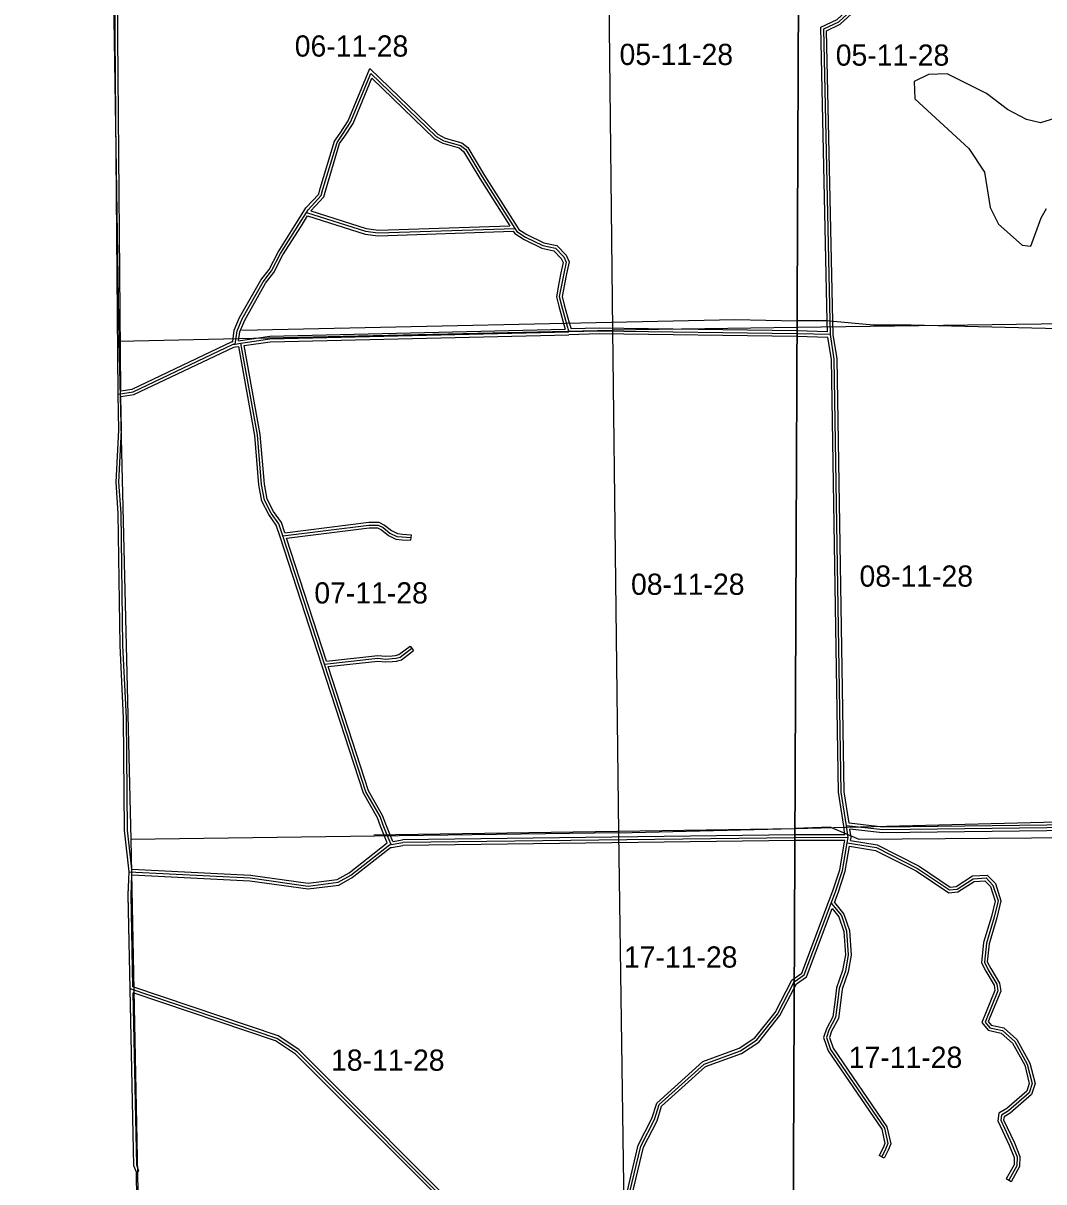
# Model space of a CAD drawing. Extents: x 457167 to 656239, y 1787309 to 1969297.
# Drawn here: x 489068 to 499897, y 1893199 to 1905490 of the extents above; entities that cross this region are included whole.
import ezdxf

# ---------------------------------------------------------------- set-up
doc = ezdxf.new("R2010")
doc.units = 0
for name, color, linetype in [('Level 1', 7, 'Continuous'), ('Level 10', 7, 'Continuous'), ('Level 2', 7, 'Continuous'), ('Level 31', 7, 'Continuous'), ('Level 32', 7, 'Continuous'), ('Level 5', 7, 'Continuous'), ('Level 63', 7, 'Continuous'), ('Level 7', 7, 'Continuous')]:
    doc.layers.add(name, color=color, linetype=linetype)

msp = doc.modelspace()

# ---------------------------------------------------------------- linework, layer by layer
at = {"layer": 'Level 1'}
for p, q in [((495265.193, 1907481.055), (495321.386, 1902233.138)), ((490004.376, 1907366.257), (490082.56, 1902118.226)), ((500127.012, 1902302.055), (497278.244, 1902261.2)), ((490082.56, 1902118.226), (495321.386, 1902233.138)), ((497278.245, 1902261.2), (495321.386, 1902233.138)), ((495321.386, 1902233.138), (495383.161, 1896901.07)), ((490082.56, 1902118.226), (490210.541, 1896831.879)), ((497255.468, 1896947.776), (500274.348, 1897023.086)), ((495383.161, 1896901.07), (490210.541, 1896831.879)), ((495383.161, 1896901.07), (497255.469, 1896947.776)), ((495383.161, 1896901.07), (495459.209, 1891625.008)), ((490210.541, 1896831.879), (490314.578, 1891555.671))]:
    msp.add_line(p, q, dxfattribs=at)
at = {"layer": 'Level 10'}
msp.add_lwpolyline([(490372.272, 1885683.713), (490281.141, 1892430.869), (490269.124, 1893301.89), (490244.122, 1893368.891), (490203.086, 1895244.934), (490183.066, 1896244.957), (490193.061, 1896486.963), (490145.052, 1896928.972), (490134.029, 1898121.001), (490096.013, 1898888.018), (490076.986, 1900289.05), (490053.98, 1900622.057), (490081.969, 1901172.071), (490074.961, 1901556.08), (490044.888, 1905351.168), (490043.886, 1905424.169), (490022.847, 1907445.216)], dxfattribs=at)
at = {"layer": 'Level 31'}
for p, q in [((490075.436, 1901555.9), (490044.443, 1905351.126)), ((494834.076, 1902301.788), (494858.181, 1902215.497)), ((497632.96, 1902186.413), (497629.768, 1902331.887)), ((491317.755, 1902086.731), (491337.446, 1902225.196)), ((497632.96, 1902186.413), (497277.966, 1902196.297)), ((491317.755, 1902086.731), (491379.473, 1902095.548)), ((492265.437, 1898689.642), (491823.143, 1900050.573)), ((492971.477, 1896776.258), (492930.263, 1896876.444)), ((497821.598, 1896850.474), (497805.28, 1896975.64)), ((492971.477, 1896776.258), (493095.266, 1896797.896)), ((497821.598, 1896850.474), (497255.043, 1896848.537)), ((497812.458, 1896795.238), (497821.598, 1896850.474)), ((490182.968, 1896244.995), (490192.636, 1896486.781)), ((490203.295, 1895244.496), (490182.968, 1896244.995))]:
    msp.add_line(p, q, dxfattribs=at)
for points in [[(490044.443, 1905351.126), (490043.817, 1905424.223), (490022.679, 1907444.781)], [(497629.768, 1902331.887), (497561.635, 1905429.406), (497720.588, 1905504), (498623.787, 1906334.361), (498842.111, 1906766.906), (499020.167, 1907524.728)], [(492072.982, 1903481.621), (492091.236, 1903511.359), (492231.784, 1903661.288), (492249.252, 1903729.215), (492398.962, 1904226.029), (492457.186, 1904308.321), (492542.336, 1904440.677), (492756.03, 1904957.938), (493451.213, 1904287.933), (493532.724, 1904243.936), (493708.311, 1904193.708), (493763.754, 1904149.826), (493938.922, 1903858.862), (494284.978, 1903313.686)], [(491337.446, 1902225.196), (491391.746, 1902353.324), (491614.14, 1902747.261), (491702.079, 1902861.785), (491798.596, 1903046.818), (491994.852, 1903355.78), (492072.982, 1903481.621)], [(492072.982, 1903481.621), (492701.906, 1903282.464), (492836.308, 1903264.778), (494284.978, 1903313.686)], [(494284.978, 1903313.686), (494306.448, 1903279.772), (494397.117, 1903220.828), (494581.129, 1903132.746), (494715.482, 1903103.431), (494803.151, 1903012.136), (494829.295, 1902956.383), (494803.018, 1902835.765), (494782.516, 1902727.123), (494756.161, 1902589.049), (494779.278, 1902494.762), (494834.076, 1902301.788)], [(491379.473, 1902095.548), (491687.112, 1902140), (494858.181, 1902215.497)], [(497277.967, 1902196.297), (497277.873, 1902196.3), (495180.278, 1902223.186), (494858.181, 1902215.497)], [(497805.28, 1896975.64), (497748.303, 1897334.08), (497673.821, 1901927.681), (497632.96, 1902186.413)], [(490075.436, 1901555.9), (490233.879, 1901580.281), (491294.85, 1902083.561), (491317.755, 1902086.731)], [(491823.143, 1900050.573), (491781.421, 1900178.037), (491699.899, 1900292.586), (491629.609, 1900430.723), (491597.591, 1900595.236), (491554.462, 1901121.634), (491379.473, 1902095.548)], [(490192.636, 1896486.781), (490144.692, 1896928.833), (490133.814, 1898120.936), (490095.913, 1898888.048), (490077.39, 1900288.923), (490054.085, 1900622.497), (490081.665, 1901172.217), (490075.436, 1901555.9)], [(491823.143, 1900050.573), (492737.125, 1900166.167), (492833.783, 1900166.467), (492886.128, 1900140.054), (492959.316, 1900081.183), (493032.289, 1900045.951), (493090.765, 1900039.875), (493181.356, 1900034.021)], [(492265.437, 1898689.642), (492832.321, 1898752.231), (492914.317, 1898743.505), (492984.295, 1898749.378), (493025.326, 1898752.471), (493069.256, 1898764.277), (493192.084, 1898858.286)], [(492930.263, 1896876.444), (492886.532, 1896982.823), (492854.5, 1897073.877), (492705.568, 1897335.273), (492265.437, 1898689.642)], [(500219.279, 1896956.304), (498188.576, 1896932.546), (497805.28, 1896975.64)], [(490192.636, 1896486.781), (491476.041, 1896422.137), (492092.543, 1896335.761), (492409.432, 1896376.176), (492543.312, 1896450.497), (492953.34, 1896773.429), (492971.477, 1896776.258)], [(497255.044, 1896848.537), (497254.953, 1896848.537), (493095.266, 1896797.896)], [(497641.197, 1896155.946), (497685.909, 1896275.758), (497761.913, 1896500.533), (497812.458, 1896795.238)], [(497812.458, 1896795.238), (498120.68, 1896744.101), (498558.55, 1896522.59), (498897.19, 1896295.322), (498976.085, 1896303.716), (499148.9, 1896414.259), (499283.76, 1896422.779), (499356.571, 1896346.104), (499411.51, 1896178.592), (499370.079, 1896006.033), (499287.51, 1895730.736), (499266.304, 1895528.636), (499306.976, 1895446.279), (499397.289, 1895296.436), (499408.758, 1895226.202), (499273.154, 1894892.582), (499322.83, 1894833.46), (499460.077, 1894803.787), (499588.38, 1894688.695), (499722.195, 1894447.756), (499774.116, 1894242.438), (499741.896, 1894142.934), (499521.981, 1893950.401), (499448.655, 1893906.71), (499439.516, 1893851.11), (499558.656, 1893598.596), (499614.055, 1893463.448), (499610.797, 1893369.64), (499525.554, 1893214.721)], [(497248.486, 1895319.111), (497353.653, 1895393.146), (497641.197, 1896155.946)], [(497641.197, 1896155.946), (497750.022, 1896024.564), (497804.969, 1895860.323), (497821.688, 1895605.332), (497792.012, 1895432.361), (497727.003, 1895250.814), (497712.18, 1895130.872), (497688.154, 1894940.422), (497617.631, 1894808.718), (497590.9, 1894729.557), (497634.562, 1894603.547), (498205.31, 1893768.349), (498242.772, 1893604.182), (498218.99, 1893545.736), (498177.936, 1893463.726)], [(495267.947, 1892677.676), (495503.096, 1893076.671), (495622.286, 1893576.174), (495765.339, 1893858.838), (495816.267, 1894017.17), (496293.538, 1894448.215), (496677.644, 1894588.019), (496853.041, 1894703.996), (497071.088, 1894977.978), (497248.4, 1895319.049), (497248.487, 1895319.111)], [(490269.016, 1893301.936), (490244.192, 1893368.596), (490203.295, 1895244.496)], [(494067.033, 1892583.271), (493900.372, 1892650.913), (491975.691, 1894577.294), (491759.767, 1894720.076), (490203.295, 1895244.496)]]:
    msp.add_lwpolyline(points, dxfattribs=at)
at = {"layer": 'Level 32'}
for p, q in [((490105.152, 1901590.826), (490074.442, 1905351.371)), ((494805.182, 1902293.716), (494818.911, 1902244.571)), ((494862.971, 1902309.858), (494880.796, 1902246.045)), ((497602.276, 1902217.279), (497599.775, 1902331.228)), ((497662.91, 1902189.093), (497659.761, 1902332.545)), ((491291.238, 1902113.347), (491308.297, 1902233.296)), ((491353.086, 1902122.084), (491366.598, 1902217.094)), ((497607.215, 1902157.116), (497277.837, 1902166.288)), ((491321.998, 1902057.032), (491355.066, 1902061.755)), ((491353.086, 1902122.084), (491375.231, 1902125.247)), ((492236.906, 1898680.369), (491794.612, 1900041.3)), ((492286.421, 1898722.141), (491862.884, 1900025.359)), ((493183.29, 1900063.958), (493179.421, 1900004.082)), ((493173.85, 1898882.109), (493210.318, 1898834.462)), ((492990.054, 1896809.96), (492958.008, 1896887.857)), ((497787.449, 1896880.356), (497255.171, 1896878.539)), ((497787.449, 1896880.357), (497775.586, 1896971.344)), ((497851.921, 1896849.951), (497839.98, 1896941.547)), ((492931.551, 1896794.457), (492902.519, 1896865.03)), ((492976.373, 1896746.657), (493098.051, 1896767.926)), ((492990.054, 1896809.96), (493092.483, 1896827.864)), ((497254.915, 1896818.534), (493098.051, 1896767.926)), ((497782.861, 1896800.136), (497786.206, 1896820.351)), ((497846.952, 1896819.926), (497851.921, 1896849.952)), ((490212.982, 1896244.698), (490221.402, 1896455.291)), ((490232.861, 1895266.191), (490212.982, 1896244.698)), ((498204.763, 1893450.296), (498151.11, 1893477.156)), ((490269.123, 1893301.976), (490297.131, 1893312.406)), ((499551.838, 1893200.258), (499499.27, 1893229.185))]:
    msp.add_line(p, q, dxfattribs=at)
for points in [[(490074.442, 1905351.383), (490073.816, 1905424.509), (490052.678, 1907445.094)], [(497599.775, 1902331.227), (497531.212, 1905448.269), (497703.674, 1905529.202), (498599.465, 1906352.753), (498813.722, 1906777.241), (498981.89, 1907492.976)], [(497659.76, 1902332.546), (497592.057, 1905410.542), (497737.502, 1905478.798), (498648.11, 1906315.971), (498870.5, 1906756.572), (499044.095, 1907495.401)], [(492047.414, 1903497.315), (492067.263, 1903529.652), (492204.643, 1903676.201), (492220.35, 1903737.281), (492371.649, 1904239.366), (492432.314, 1904325.109), (492515.641, 1904454.633), (492745.126, 1905010.113), (493469.076, 1904312.383), (493544.107, 1904271.884), (493722.271, 1904220.918), (493786.646, 1904169.969), (493964.441, 1903874.641), (494310.306, 1903329.763)], [(492120.016, 1903498.195), (492258.926, 1903646.375), (492278.155, 1903721.147), (492426.276, 1904212.691), (492482.058, 1904291.532), (492569.03, 1904426.721), (492766.934, 1904905.763), (493433.351, 1904263.483), (493521.341, 1904215.989), (493694.349, 1904166.498), (493740.862, 1904129.684), (493913.402, 1903843.084), (494231.536, 1903341.898)], [(491308.298, 1902233.296), (491364.787, 1902366.594), (491589.056, 1902763.853), (491676.69, 1902877.981), (491772.587, 1903061.826), (491969.446, 1903371.736), (492047.495, 1903497.445)], [(491366.597, 1902217.095), (491418.706, 1902340.054), (491639.224, 1902730.668), (491727.468, 1902845.588), (491824.604, 1903031.811), (492020.259, 1903339.823), (492086.166, 1903445.976)], [(492086.166, 1903445.976), (492695.37, 1903253.065), (492834.848, 1903234.711), (494268.822, 1903283.121)], [(492120.016, 1903498.195), (492708.441, 1903311.862), (492837.769, 1903294.846), (494231.536, 1903341.898)], [(494268.821, 1903283.121), (494284.606, 1903258.19), (494382.404, 1903194.611), (494571.324, 1903104.179), (494700.166, 1903076.066), (494778.086, 1902994.923), (494797.82, 1902952.843), (494773.616, 1902841.741), (494753.041, 1902732.716), (494725.468, 1902588.254), (494750.271, 1902487.091), (494805.216, 1902293.593)], [(494310.326, 1903329.733), (494328.291, 1903301.355), (494411.831, 1903247.046), (494590.933, 1903161.314), (494730.798, 1903130.796), (494828.214, 1903029.35), (494860.771, 1902959.922), (494832.42, 1902829.788), (494811.99, 1902721.529), (494786.856, 1902589.845), (494808.286, 1902502.435), (494862.936, 1902309.982)], [(491375.182, 1902125.241), (491684.601, 1902169.949), (494818.911, 1902244.571)], [(491414.491, 1902070.295), (491689.623, 1902110.051), (494858.895, 1902185.505)], [(497277.838, 1902166.288), (497277.263, 1902166.304), (495180.445, 1902193.181), (494858.897, 1902185.505)], [(497278.096, 1902226.3), (495180.112, 1902253.191), (494880.797, 1902246.046)], [(497602.276, 1902217.279), (497278.481, 1902226.295), (497278.095, 1902226.3)], [(497775.585, 1896971.344), (497718.34, 1897331.468), (497643.859, 1901925.086), (497607.215, 1902157.116)], [(497831.324, 1897002.9), (497778.265, 1897336.691), (497703.783, 1901930.277), (497662.91, 1902189.093)], [(490105.153, 1901590.826), (490224.982, 1901609.266), (491286.163, 1902112.646), (491291.238, 1902113.348)], [(490105.857, 1901530.226), (490242.775, 1901551.296), (491303.536, 1902054.476), (491321.868, 1902057.015)], [(491794.631, 1900041.241), (491754.33, 1900164.363), (491674.168, 1900277.001), (491600.965, 1900420.865), (491567.826, 1900591.133), (491524.679, 1901117.747), (491355.066, 1902061.756)], [(491843.951, 1900083.443), (491808.512, 1900191.711), (491725.629, 1900308.172), (491658.253, 1900440.581), (491627.355, 1900599.339), (491584.245, 1901125.52), (491414.491, 1902070.295)], [(490219.704, 1896515.456), (490174.677, 1896930.592), (490163.807, 1898121.812), (490125.904, 1898888.987), (490107.376, 1900290.168), (490084.137, 1900622.792), (490111.678, 1901171.709), (490105.858, 1901530.226)], [(491843.951, 1900083.443), (492735.188, 1900196.162), (492840.879, 1900196.491), (492902.467, 1900165.413), (492975.447, 1900106.709), (493040.608, 1900075.248), (493093.284, 1900069.775), (493183.29, 1900063.958)], [(491862.884, 1900025.359), (492739.061, 1900136.172), (492826.686, 1900136.444), (492869.79, 1900114.695), (492943.184, 1900055.657), (493023.971, 1900016.653), (493088.246, 1900009.974), (493179.421, 1900004.082)], [(492286.42, 1898722.141), (492832.262, 1898782.407), (492914.652, 1898773.639), (492981.912, 1898779.285), (493020.261, 1898782.174), (493055.736, 1898791.709), (493173.85, 1898882.109)], [(492305.359, 1898663.866), (492832.381, 1898722.054), (492913.982, 1898713.371), (492986.677, 1898719.471), (493030.39, 1898722.766), (493082.776, 1898736.845), (493210.318, 1898834.462)], [(492902.516, 1896865.037), (492858.49, 1896972.136), (492827.096, 1897061.373), (492677.983, 1897323.086), (492236.905, 1898680.37)], [(492958.011, 1896887.851), (492914.575, 1896993.511), (492881.904, 1897086.381), (492733.152, 1897347.461), (492305.359, 1898663.866)], [(500218.928, 1896986.303), (498190.082, 1896962.566), (497831.324, 1897002.901)], [(497255.172, 1896878.539), (497254.719, 1896878.537), (493092.484, 1896827.864)], [(500219.63, 1896926.305), (498187.07, 1896902.526), (497839.98, 1896941.547)], [(490219.704, 1896515.455), (491478.881, 1896452.033), (492092.73, 1896366.028), (492399.915, 1896405.206), (492526.644, 1896475.558), (492931.551, 1896794.457)], [(497786.206, 1896820.351), (497255.185, 1896818.537), (497254.914, 1896818.534)], [(497613.09, 1896166.434), (497657.638, 1896285.811), (497732.741, 1896507.919), (497782.889, 1896800.31)], [(497675.373, 1896161.716), (497714.18, 1896265.706), (497791.085, 1896493.147), (497836.984, 1896760.757)], [(497836.985, 1896760.757), (498111.237, 1896715.256), (498543.362, 1896496.651), (498889.523, 1896264.336), (498986.292, 1896274.631), (499158.532, 1896384.807), (499271.66, 1896391.954), (499330.169, 1896330.341), (499380.353, 1896177.325), (499341.102, 1896013.851), (499257.968, 1895736.662), (499235.561, 1895523.135), (499280.634, 1895431.868), (499368.611, 1895285.898), (499377.79, 1895229.689), (499238.552, 1894887.127), (499306.461, 1894806.305), (499445.965, 1894776.145), (499564.599, 1894669.726), (499694.069, 1894436.609), (499742.913, 1894243.461), (499715.906, 1894160.052), (499504.276, 1893974.775), (499421.315, 1893925.341), (499408.398, 1893846.758), (499531.192, 1893586.498), (499583.85, 1893458.04), (499581.063, 1893377.833), (499499.27, 1893229.185)], [(497846.952, 1896819.925), (498130.123, 1896772.945), (498573.737, 1896548.528), (498904.855, 1896326.308), (498965.878, 1896332.799), (499139.267, 1896443.711), (499295.86, 1896453.604), (499382.974, 1896361.867), (499442.668, 1896179.859), (499399.055, 1895998.216), (499317.054, 1895724.81), (499297.047, 1895534.137), (499333.32, 1895460.69), (499425.965, 1895306.973), (499439.725, 1895222.716), (499307.755, 1894898.037), (499339.197, 1894860.615), (499474.19, 1894831.43), (499612.162, 1894707.664), (499750.321, 1894458.904), (499805.32, 1894241.416), (499767.887, 1894125.816), (499539.686, 1893926.029), (499475.996, 1893888.078), (499470.635, 1893855.462), (499586.12, 1893610.695), (499644.262, 1893468.856), (499640.531, 1893361.447), (499551.838, 1893200.258)], [(490221.402, 1896455.291), (491473.2, 1896392.241), (492092.356, 1896305.493), (492418.949, 1896347.147), (492559.981, 1896425.437), (492965.728, 1896744.998), (492976.373, 1896746.656)], [(497248.645, 1895355.911), (497328.836, 1895412.365), (497613.09, 1896166.434)], [(497675.374, 1896161.716), (497776.697, 1896039.391), (497834.651, 1895866.159), (497851.855, 1895603.755), (497821.139, 1895424.71), (497756.368, 1895243.833), (497741.95, 1895127.155), (497717.223, 1894931.156), (497645.257, 1894796.756), (497622.606, 1894729.681), (497661.596, 1894617.161), (498233.291, 1893780.575), (498274.125, 1893601.636), (498246.339, 1893533.349), (498204.763, 1893450.296)], [(497248.206, 1895253.637), (497271.645, 1895298.726), (497378.47, 1895373.928), (497651.048, 1896097.023)], [(497651.049, 1896097.022), (497723.348, 1896009.738), (497775.287, 1895854.486), (497791.52, 1895606.909), (497762.885, 1895440.012), (497697.637, 1895257.796), (497682.41, 1895134.59), (497659.085, 1894949.688), (497590.005, 1894820.681), (497559.192, 1894729.432), (497607.529, 1894589.933), (498177.328, 1893756.123), (498211.419, 1893606.73), (498191.641, 1893558.124), (498151.11, 1893477.156)], [(495250.03, 1892706.361), (495474.961, 1893088.019), (495593.924, 1893586.571), (495737.503, 1893870.276), (495790.176, 1894034.031), (496277.776, 1894474.404), (496664.053, 1894614.998), (496832.527, 1894726.398), (497045.808, 1894994.391), (497225.154, 1895339.372), (497248.646, 1895355.911)], [(494071.749, 1892613.735), (493917.293, 1892676.423), (491994.769, 1894600.645), (491773.052, 1894747.258), (490232.861, 1895266.191)], [(490297.131, 1893312.406), (490274.075, 1893374.316), (490234.22, 1895202.418)], [(494037.245, 1892562.984), (493883.451, 1892625.403), (491956.613, 1894553.943), (491746.483, 1894692.895), (490234.221, 1895202.418)], [(495307.724, 1892686.076), (495531.231, 1893065.323), (495650.646, 1893565.776), (495793.175, 1893847.401), (495842.358, 1894000.309), (496309.3, 1894422.026), (496691.235, 1894561.039), (496873.553, 1894681.594), (497096.368, 1894961.566), (497248.207, 1895253.637)]]:
    msp.add_lwpolyline(points, dxfattribs=at)
at = {"layer": 'Level 5'}
for p, q in [((500055.938, 1902248.666), (498488.807, 1902287.047)), ((492787.702, 1896880.923), (497255.472, 1896948.665)), ((497255.467, 1896947.404), (497254.606, 1896947.368)), ((497255.471, 1896948.665), (497256.375, 1896948.678))]:
    msp.add_line(p, q, dxfattribs=at)
for points in [[(491388.222, 1902233.607), (496618.354, 1902345.806), (497276.884, 1902333.933)], [(498488.807, 1902287.047), (498088.66, 1902288.352), (497588.64, 1902331.637), (497280.204, 1902332.623)], [(500222.003, 1896846.153), (497937.79, 1896828.464), (497629.772, 1896962.833), (497255.466, 1896947.404)]]:
    msp.add_lwpolyline(points, dxfattribs=at)
at = {"layer": 'Level 63'}
for points in [[(457410.247, 1878726.517), (497176.541, 1878534.741), (497371.387, 1923990.389), (457653.971, 1924182.684), (457410.247, 1878726.517)], [(497176.54, 1878534.741), (536942.563, 1878385.707), (537088.612, 1923840.983), (497371.386, 1923990.389), (497176.54, 1878534.741)]]:
    msp.add_lwpolyline(points, dxfattribs=at)
at = {"layer": 'Level 7'}
msp.add_lwpolyline([(500722.365, 1904697.432), (499862.843, 1904433.445), (499712.92, 1904467.284), (499513.174, 1904576.274), (499288.646, 1904743.725), (498872.484, 1904953.475), (498672.38, 1904945.791), (498522.099, 1904871.248), (498529.852, 1904687.824), (499103.354, 1904160.769), (499269.301, 1903910.156), (499326.45, 1903534.817), (499417.595, 1903359.464), (499666.964, 1903133.592), (499758.635, 1903124.963), (499758.635, 1903124.963), (499867.952, 1903424.711), (499926.631, 1903524.555)], dxfattribs=at)

# ---------------------------------------------------------------- texts
at = {"layer": 'Level 2'}
for s, p in [('06-11-28', (491949.806, 1905135.727)), ('05-11-28', (495395.757, 1905046.451)), ('05-11-28', (497689.661, 1905039.362)), ('08-11-28', (497941.913, 1899512.539)), ('08-11-28', (495517.452, 1899425.866)), ('07-11-28', (492157.816, 1899333.991)), ('17-11-28', (495442.127, 1895471.116)), ('18-11-28', (492334.658, 1894377.091)), ('17-11-28', (497827.455, 1894407.441))]:
    msp.add_text(s, height=225, dxfattribs=at).set_placement(p)

doc.saveas('drawing.dxf')
